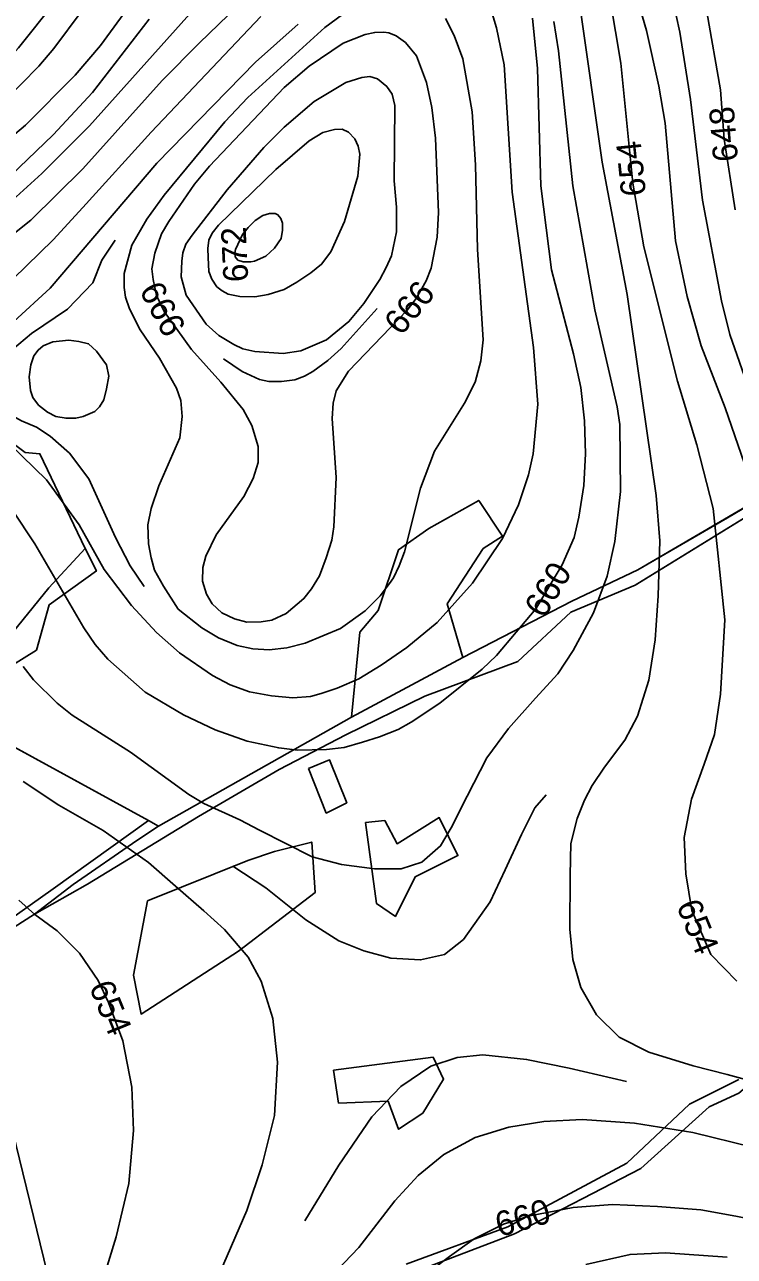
# Model space of a CAD drawing. Extents: x -709418 to -703832, y -1161719 to -1157826.
# Drawn here: x -706610.7 to -706381.5, y -1160213.8 to -1159816.4 of the extents above; entities that cross this region are included whole.
import ezdxf

# ---------------------------------------------------------------- set-up
doc = ezdxf.new("R2010")
doc.units = 0
for name, color, linetype in [('102_obvod PÚ', 7, 'Continuous'), ('120_vrstevnice hlavní', 7, 'Continuous'), ('121_vrstevnice hlavní_popis', 7, 'Continuous'), ('122_vrstevnice základní', 7, 'Continuous'), ('124_vrstevnice doplňková', 7, 'Continuous'), ('206_TTP_KN', 7, 'Continuous'), ('210_ostatní plocha_KN', 7, 'Continuous'), ('723_radioreléová trasa_UAP', 7, 'Continuous')]:
    doc.layers.add(name, color=color, linetype=linetype)

msp = doc.modelspace()

# ---------------------------------------------------------------- linework, layer by layer
at = {"layer": '102_obvod PÚ'}
msp.add_lwpolyline([(-706616.23, -1159950.1), (-706610.48, -1159954.44), (-706605.74, -1159954.88), (-706591.09, -1159985.46), (-706587.48, -1159992.65), (-706602.75, -1160003.57), (-706606.83, -1160018.21), (-706637.07, -1160036.96), (-706570.65, -1160073.19), (-706567.44, -1160075.03), (-706505.19, -1160039.8), (-706502.49, -1160012.38), (-706496.53, -1160005.46), (-706489.95, -1159985.82), (-706480.17, -1159978.97), (-706464.05, -1159969.91), (-706456.41, -1159981.47), (-706462.62, -1159985.46), (-706474.25, -1160003.3), (-706469.22, -1160020.54), (-706434.04, -1160002.41), (-706412.72, -1159992.26), (-706367.66, -1159966)], dxfattribs=at)
at = {"layer": '120_vrstevnice hlavní'}
for points in [[(-706673.46, -1159878.09), (-706666.47, -1159874.54), (-706655.69, -1159868.8), (-706641.09, -1159859.89), (-706629.65, -1159851.95), (-706617.54, -1159841.4), (-706606.14, -1159829.86), (-706601.3, -1159824.16), (-706573.8, -1159787.26)], [(-706402.66, -1159802.65), (-706399.1, -1159818.89), (-706395.68, -1159840.55), (-706391.83, -1159873.04), (-706385.7, -1159905.53), (-706383, -1159916.36), (-706369.74, -1159954.26)], [(-706534.47, -1159813.76), (-706569.81, -1159851.09), (-706591.89, -1159875.46), (-706601.44, -1159885.86), (-706614.41, -1159898.4), (-706622.96, -1159905.38), (-706626.44, -1159908.11), (-706632.65, -1159911.08), (-706642.91, -1159914.93), (-706648.04, -1159917.92), (-706651.12, -1159920.02), (-706654.48, -1159924.28), (-706655.73, -1159928.18), (-706655.3, -1159932.6), (-706653.58, -1159936.07), (-706651.03, -1159939.16)], [(-706614.55, -1159973.07), (-706607.42, -1159983.9), (-706591.61, -1160010.97), (-706587.9, -1160016.39), (-706583.77, -1160021.09), (-706571.8, -1160031.78), (-706559.4, -1160039.04), (-706549.14, -1160043.89), (-706538.88, -1160047.59), (-706528.62, -1160049.73), (-706522.56, -1160050.43), (-706513.23, -1160050.3), (-706507.54, -1160049.59), (-706501.61, -1160047.92), (-706496.14, -1160046.17), (-706490.1, -1160043.78), (-706485.88, -1160041.47), (-706476.61, -1160035.34), (-706462.94, -1160024.37), (-706458.38, -1160019.95), (-706445.69, -1160004.84), (-706437.14, -1159990.74), (-706433.29, -1159981.84), (-706431.73, -1159975.35), (-706430.16, -1159965.09), (-706429.59, -1159954.83), (-706429.88, -1159944.29), (-706431.16, -1159933.46), (-706433.44, -1159922.63), (-706440.56, -1159895.55), (-706443.98, -1159868.48), (-706445.12, -1159830.57), (-706446.69, -1159814.33)], [(-706518.79, -1159853.94), (-706529.62, -1159863.21), (-706548.14, -1159881.17), (-706550.08, -1159883.65), (-706551.24, -1159885.91), (-706551.5, -1159888.66), (-706551.42, -1159891.56), (-706551.2, -1159896.07), (-706550.28, -1159898.54), (-706548.61, -1159900.96), (-706546.86, -1159902.25), (-706545.01, -1159903.39), (-706541.16, -1159904.1), (-706536.33, -1159904.22), (-706532.05, -1159903.53), (-706526.92, -1159901.82), (-706522.78, -1159899.54), (-706518.27, -1159896.44), (-706514.8, -1159893.7), (-706511.81, -1159889.71), (-706507.39, -1159879.88), (-706503.12, -1159865.34), (-706502.41, -1159858.22), (-706502.98, -1159855.65), (-706504.05, -1159853.31), (-706506.11, -1159851.09), (-706508.18, -1159850.17), (-706510.64, -1159850.3), (-706514.38, -1159851.24), (-706518.79, -1159853.94)], [(-706406.41, -1160197.67), (-706420.89, -1160197.05), (-706433.54, -1160198.03), (-706447.53, -1160200.69), (-706456.05, -1160203.43), (-706465.53, -1160208.15), (-706473.52, -1160213.84), (-706491, -1160227.07), (-706512.32, -1160245.59)], [(-706331.07, -1160213.8), (-706351.38, -1160207.47), (-706368.68, -1160203.29), (-706381.04, -1160200.81), (-706392.42, -1160198.81), (-706406.41, -1160197.67)]]:
    msp.add_lwpolyline(points, dxfattribs=at)
at = {"layer": '122_vrstevnice základní'}
for points in [[(-706588.33, -1159793.38), (-706612.7, -1159823.88), (-706627.23, -1159839.98), (-706631.22, -1159843.54), (-706642.62, -1159851.95), (-706660.58, -1159863.21), (-706672.35, -1159869.23)], [(-706374.16, -1159969.93), (-706384.56, -1159940.01), (-706392.26, -1159920.06), (-706396.82, -1159904.1), (-706400.52, -1159886.15), (-706403.94, -1159848.24), (-706405.94, -1159836.28), (-706409.93, -1159818.32), (-706415.77, -1159798.37)], [(-706535.75, -1159804.36), (-706554.27, -1159822.31), (-706566.24, -1159834.42), (-706591.89, -1159862.92), (-706608.71, -1159879.45), (-706628.94, -1159895.55)], [(-706571.23, -1159802.65), (-706586.19, -1159823.17)], [(-706421.61, -1159808.35), (-706418.19, -1159828.86), (-706414.34, -1159867.62), (-706410.78, -1159888.14), (-706399.95, -1159931.46), (-706393.68, -1159951.98), (-706388.41, -1159972.5), (-706384.65, -1160008.46), (-706386, -1160032.36), (-706387.98, -1160045.4), (-706391.32, -1160055), (-706395.4, -1160066.27), (-706397.72, -1160078.66), (-706397.24, -1160090.35), (-706395.29, -1160102.18), (-706389.09, -1160116.42), (-706380.74, -1160125.04)], [(-706555.56, -1159810.91), (-706589.75, -1159849.1), (-706605.14, -1159864.49), (-706619.39, -1159877.31), (-706629.23, -1159885.01), (-706657.44, -1159904.1), (-706660.43, -1159906.73), (-706669.81, -1159913.46), (-706678.59, -1159919.21)], [(-706508.11, -1159813.19), (-706513.81, -1159817.32), (-706538.6, -1159839.98), (-706546.01, -1159847.82), (-706565.67, -1159871.47), (-706571.23, -1159879.17), (-706576.08, -1159887.57), (-706578.5, -1159896.69), (-706578.5, -1159901.25), (-706578.09, -1159904.35), (-706576.79, -1159908.09), (-706573.37, -1159914.93), (-706567.1, -1159924.05), (-706561.68, -1159933.74), (-706560.25, -1159937.7), (-706559.83, -1159942.86), (-706560.54, -1159949.7), (-706567.36, -1159965.17), (-706569.81, -1159972.5), (-706570.85, -1159977.83), (-706570.66, -1159983.9), (-706569.81, -1159988.46), (-706568.78, -1159992.37), (-706565.82, -1159997.58), (-706561.11, -1160004.99), (-706553.42, -1160010.97), (-706548.09, -1160014.19), (-706542.02, -1160016.67), (-706536.97, -1160017.82), (-706531.76, -1160018.1), (-706525.98, -1160017.45), (-706520.08, -1160015.96), (-706508.68, -1160011.26), (-706500.7, -1160005.56), (-706495.86, -1160000.65), (-706492.86, -1159996.72), (-706491.6, -1159994.88), (-706489.79, -1159990.99), (-706488.01, -1159986.46), (-706482.88, -1159965.94), (-706478.32, -1159953.98), (-706468.63, -1159938.59), (-706465.21, -1159931.75), (-706463.36, -1159924.91), (-706462.65, -1159918.07), (-706464.5, -1159889), (-706465.07, -1159861.64), (-706466.21, -1159844.54)], [(-706453.24, -1159870.47), (-706455.81, -1159829.44), (-706458.37, -1159817.48), (-706460.51, -1159810.34)], [(-706368.04, -1160159.39), (-706383.83, -1160155.14), (-706394.89, -1160152.31), (-706409.11, -1160147.87), (-706418.72, -1160143.05), (-706426.05, -1160135.9), (-706431.1, -1160127.07), (-706433.68, -1160118.05), (-706434.67, -1160108.23), (-706434.56, -1160090.77), (-706434.35, -1160080.56), (-706432.31, -1160072.47), (-706429.89, -1160066.56), (-706427.48, -1160061.92), (-706423.44, -1160055.94), (-706416.96, -1160047.3), (-706412.77, -1160039.51), (-706409.13, -1160027.94), (-706407.15, -1160014.91), (-706406.17, -1160000.74), (-706405.59, -1159982.95), (-706406.76, -1159968.31), (-706416.2, -1159903.53), (-706424.18, -1159860.78), (-706431.59, -1159809.49)], [(-706381.29, -1159876.17), (-706384.85, -1159853.37), (-706385.99, -1159837.42), (-706390.41, -1159812.34)], [(-706677.11, -1159907.35), (-706667.85, -1159901.71), (-706642.48, -1159887), (-706633.93, -1159881.02), (-706617.97, -1159867.77), (-706601.44, -1159851.95), (-706588.76, -1159838.27), (-706570.52, -1159814.62)], [(-706522.35, -1159816.32), (-706536.18, -1159828.58), (-706567.95, -1159861.07), (-706602.44, -1159901.39), (-706614.12, -1159912.22)], [(-706466.21, -1159844.54), (-706469.2, -1159827.44), (-706471.97, -1159819.98), (-706474.76, -1159814.47)], [(-706426.6, -1159908.38), (-706433.72, -1159868.48), (-706438.28, -1159824.88), (-706439.84, -1159815.43)], [(-706546.98, -1160006.17), (-706550.16, -1160003.28), (-706551.99, -1160000.14), (-706553.26, -1159996.01), (-706553.13, -1159991.59), (-706552.14, -1159987.89), (-706548.86, -1159981.05), (-706539.88, -1159968.65), (-706536.89, -1159962.81), (-706535.32, -1159957.68), (-706535.32, -1159952.55), (-706537.32, -1159945.71), (-706540.17, -1159940.58), (-706547.29, -1159931.75), (-706556.84, -1159921.2), (-706565.67, -1159908.95), (-706568.1, -1159903.82), (-706569.23, -1159898.69), (-706569.56, -1159895.2), (-706568.67, -1159890.14), (-706566.5, -1159883.9), (-706564.1, -1159879.88), (-706555.84, -1159867.91), (-706551, -1159862.07), (-706526.92, -1159836.7), (-706518.79, -1159829.86), (-706507.82, -1159822.45), (-706500.7, -1159819.6), (-706497.62, -1159818.95), (-706494.71, -1159818.89), (-706493.1, -1159819.07), (-706490.77, -1159820.07), (-706487.73, -1159822.17), (-706484.17, -1159826.44), (-706480.89, -1159835.14), (-706479.18, -1159843.11), (-706478.04, -1159853.09), (-706477.04, -1159877.03), (-706477.47, -1159885.01), (-706479.46, -1159894.98), (-706481, -1159899.08), (-706484.31, -1159904.81), (-706487.16, -1159908.52), (-706506.11, -1159928.18), (-706510.1, -1159934.6), (-706511.1, -1159938.59), (-706511.38, -1159943.46), (-706510.1, -1159962.53), (-706510.81, -1159978.48), (-706511.51, -1159982.72), (-706513.38, -1159988.46), (-706515.52, -1159994.25), (-706518.08, -1159998.43), (-706520.5, -1160001.57), (-706526.2, -1160006.41), (-706530.91, -1160008.55), (-706534.33, -1160009.12), (-706538.91, -1160009.17), (-706542.87, -1160008.12), (-706546.98, -1160006.17)], [(-706586.19, -1159823.17), (-706594.31, -1159832.71), (-706610.42, -1159848.81), (-706626.23, -1159862.07), (-706650.74, -1159880.02), (-706661.65, -1159886.04), (-706675.34, -1159893.19)], [(-706559.97, -1159892.7), (-706560.12, -1159897.83), (-706558.48, -1159903.74), (-706552.04, -1159913.03), (-706547.96, -1159916.76), (-706543.16, -1159919.63), (-706540.21, -1159921.02), (-706536.32, -1159921.91), (-706527.2, -1159922.48), (-706521.5, -1159921.63), (-706513.23, -1159918.07), (-706505.97, -1159912.22), (-706501.12, -1159906.38), (-706495.99, -1159898.69), (-706493.93, -1159894.82), (-706492.29, -1159890.99), (-706490.58, -1159883.3), (-706490.58, -1159875.32), (-706491.43, -1159866.77), (-706491.15, -1159842.54), (-706492.02, -1159838.89), (-706493.71, -1159836.42), (-706496.72, -1159833.86), (-706499.27, -1159833.14), (-706501.84, -1159833.43), (-706506.97, -1159835.14), (-706517.22, -1159841.26), (-706526.92, -1159849.53), (-706533.47, -1159856.08), (-706545.3, -1159869.76), (-706556.55, -1159884.3), (-706558.61, -1159887.28), (-706559.65, -1159890.04), (-706559.97, -1159892.7)], [(-706623.53, -1159944), (-706603.58, -1159963.24), (-706593.03, -1159977.77), (-706585.05, -1159992.16), (-706576.22, -1160003.85), (-706568.1, -1160012.54), (-706560.63, -1160019.08), (-706550, -1160026.36), (-706544.27, -1160029.37), (-706538.03, -1160031.63), (-706530.95, -1160033), (-706524.07, -1160033.63), (-706518.41, -1160033.13), (-706514.95, -1160032.2), (-706509.82, -1160030.49), (-706502.78, -1160027.49), (-706495.57, -1160023.08), (-706487.3, -1160017.38), (-706477.47, -1160009.26), (-706466.07, -1159996.58), (-706456.38, -1159982.19), (-706451.27, -1159971.31), (-706447.97, -1159961.67), (-706446.55, -1159954.83), (-706444.98, -1159938.87), (-706446.41, -1159920.63), (-706453.24, -1159870.47)], [(-706529.77, -1159877.31), (-706531.59, -1159877.38), (-706533.79, -1159878.01), (-706536.25, -1159879.64), (-706538.46, -1159881.87), (-706540.39, -1159884.15), (-706542.59, -1159889), (-706542.84, -1159890.17), (-706542.71, -1159891.3), (-706541.81, -1159892.43), (-706540.17, -1159892.99), (-706537.62, -1159892.94), (-706536.51, -1159892.68), (-706532.76, -1159891.14), (-706530.04, -1159888.54), (-706527.91, -1159885.44), (-706527.46, -1159882.77), (-706527.48, -1159880.45), (-706527.97, -1159879.01), (-706528.91, -1159877.74), (-706529.77, -1159877.31)], [(-706611.11, -1160023.47), (-706607.85, -1160027.79), (-706600.16, -1160035.34), (-706595.31, -1160039.19), (-706576.5, -1160051.16), (-706557.69, -1160064.83), (-706552.85, -1160067.69), (-706541.17, -1160073), (-706534.9, -1160076.24), (-706517.8, -1160084.86), (-706508.39, -1160087.37), (-706497.68, -1160088.72), (-706489.12, -1160088.78), (-706482.4, -1160086.56), (-706476.38, -1160081.39), (-706472.99, -1160075.58), (-706467.85, -1160065.32), (-706461.42, -1160052.9), (-706454.49, -1160043.48), (-706445.72, -1160033.66), (-706438.58, -1160025.84), (-706433.57, -1160018.37), (-706427.07, -1160006.14), (-706422.6, -1159994.4), (-706420.11, -1159983.18), (-706418.33, -1159967.08), (-706418.48, -1159945.43), (-706419.33, -1159939.73), (-706426.6, -1159908.38)], [(-706601.58, -1159918.78), (-706604.71, -1159920.02), (-706606.34, -1159921.44), (-706607.69, -1159923.28), (-706608.67, -1159926.2), (-706609.24, -1159930.05), (-706608.83, -1159934.48), (-706608.08, -1159936.69), (-706606.17, -1159939.16), (-706603.29, -1159941.44), (-706600.58, -1159942.84), (-706597.31, -1159943.43), (-706594.17, -1159943.43), (-706591.78, -1159942.84), (-706588.03, -1159941.21), (-706586.48, -1159939.73), (-706585.06, -1159937.45), (-706584.2, -1159933.88), (-706583.52, -1159929.8), (-706584.2, -1159926.19), (-706587.47, -1159921.77), (-706590.04, -1159919.35), (-706593.21, -1159918.64), (-706596.45, -1159918.21), (-706601.58, -1159918.78)], [(-706611.13, -1160060.56), (-706599.59, -1160068.26), (-706585.34, -1160076.38), (-706570.65, -1160086.74), (-706561.99, -1160094.38), (-706552.84, -1160102.33), (-706546.18, -1160108.34), (-706538.5, -1160117.3), (-706534.29, -1160124.99), (-706530.54, -1160137.03), (-706529.05, -1160151.17), (-706529.99, -1160168.31), (-706534.03, -1160184.28), (-706538.95, -1160199), (-706547.75, -1160219.35)], [(-706612.53, -1160098.83), (-706607.42, -1160103.45), (-706600.13, -1160108.79), (-706592.96, -1160115.95), (-706586.92, -1160124.77), (-706583.61, -1160131.93), (-706579.01, -1160144.23), (-706576.02, -1160159.19), (-706575.52, -1160173.18), (-706577.07, -1160190.29), (-706581.15, -1160207.47), (-706588.11, -1160230.29)], [(-706375.67, -1160178.57), (-706394.98, -1160173.87), (-706413.78, -1160170.81), (-706430.72, -1160169.63), (-706443.05, -1160170.28), (-706454.38, -1160172.06), (-706465.2, -1160175.48), (-706475.34, -1160180.88), (-706483.65, -1160187.72), (-706491.11, -1160195.88), (-706502.82, -1160210.9), (-706514.66, -1160223.29), (-706532.55, -1160239.97), (-706558.13, -1160260.92)], [(-706383.85, -1160214.03), (-706403.8, -1160212.6), (-706415.2, -1160213.17), (-706429.45, -1160216.45)]]:
    msp.add_lwpolyline(points, dxfattribs=at)
at = {"layer": '124_vrstevnice doplňková'}
for points in [[(-706581.49, -1159885.91), (-706584.06, -1159889.85), (-706585.76, -1159892.43), (-706588.61, -1159899.68), (-706596.88, -1159908.23), (-706608.42, -1159916.07), (-706614.55, -1159921.2), (-706615.83, -1159922.78), (-706617.69, -1159926.82), (-706618.81, -1159930.17), (-706618.97, -1159934.4), (-706618.57, -1159936.59), (-706615.43, -1159941.43), (-706613.64, -1159943.21), (-706611.73, -1159944.24), (-706606.85, -1159946.28), (-706602.44, -1159949.13), (-706596.17, -1159954.69), (-706589.9, -1159962.95), (-706581.35, -1159981.9), (-706576.65, -1159991.02), (-706572.09, -1159997.72)], [(-706496.9, -1159908), (-706508.53, -1159920.92), (-706512.81, -1159924.78), (-706517.59, -1159928.29), (-706520.31, -1159929.8), (-706523.49, -1159931.03), (-706527.77, -1159931.6), (-706531.8, -1159931.55), (-706534.9, -1159930.89), (-706540.45, -1159928.33), (-706546.44, -1159924.19)], [(-706543.47, -1160087.92), (-706532.85, -1160094.87), (-706519.89, -1160105.24), (-706509.27, -1160112.03), (-706501.17, -1160115.22), (-706492.41, -1160117.58), (-706482.86, -1160118.12), (-706475.14, -1160116.38), (-706468.95, -1160111.53), (-706460.33, -1160099.36), (-706455.52, -1160089.1), (-706450.25, -1160077.65), (-706445.91, -1160069.04), (-706442.34, -1160064.88)], [(-706416.37, -1160157.39), (-706434.93, -1160153.01), (-706448.63, -1160150.22), (-706462.8, -1160148.75), (-706471.02, -1160149.67), (-706479.54, -1160152.41), (-706489.18, -1160158.95), (-706498.6, -1160168.78), (-706509.23, -1160184.32), (-706520.18, -1160202.3)]]:
    msp.add_lwpolyline(points, dxfattribs=at)
at = {"layer": '206_TTP_KN'}
for p, q in [((-706637.07, -1160036.96), (-706570.65, -1160073.19)), ((-706570.65, -1160073.19), (-706601.45, -1160095.16)), ((-706601.45, -1160095.16), (-706634.42, -1160118.57))]:
    msp.add_line(p, q, dxfattribs=at)
for points in [[(-706616.23, -1159950.1), (-706610.48, -1159954.44), (-706605.74, -1159954.88), (-706591.09, -1159985.46), (-706602.86, -1159998.09), (-706616.23, -1160014.56)], [(-706703.33, -1160174.28), (-706680.89, -1160159.84), (-706679.91, -1160155.84), (-706634.15, -1160121.67), (-706619.52, -1160111.04), (-706607.46, -1160103.33), (-706590.34, -1160093.7), (-706554.58, -1160071.93), (-706528.47, -1160056.73), (-706506.99, -1160045.53), (-706481.51, -1160033.11), (-706451.47, -1160021.91), (-706434.34, -1160006), (-706413.58, -1159997.29), (-706367.98, -1159969.18)], [(-706519.02, -1160056.34), (-706513.29, -1160070.78), (-706506.7, -1160067.45), (-706512.22, -1160053.65), (-706519.02, -1160056.34)], [(-706486.66, -1160219.57), (-706452.48, -1160206.55), (-706411.71, -1160185.39), (-706389.68, -1160165.52), (-706380.09, -1160161.1), (-706313.83, -1160105.24), (-706294.14, -1160074.36), (-706283.03, -1160066.44), (-706266.51, -1160061.57), (-706261.56, -1160062), (-706291.4, -1160090.16), (-706273.91, -1160105.38), (-706255.78, -1160124.19), (-706261.26, -1160133.92), (-706260.03, -1160144.15), (-706271.44, -1160160.34), (-706267, -1160167.64), (-706287.41, -1160183.29), (-706334.44, -1160209.65), (-706332.53, -1160213.9)], [(-706500.62, -1160073.82), (-706497.03, -1160099.99), (-706490.95, -1160104.1), (-706484.57, -1160091.29), (-706470.8, -1160084.49), (-706476.84, -1160072.2), (-706490.43, -1160080.69), (-706494.39, -1160073.12), (-706500.62, -1160073.82)], [(-706575.5, -1160123.01), (-706573.09, -1160135.61), (-706541.6, -1160115.37), (-706516.9, -1160096.4), (-706517.96, -1160080.12), (-706529.99, -1160083.17), (-706538.59, -1160086.1), (-706571, -1160099.13), (-706575.5, -1160123.01)], [(-706510.91, -1160153.76), (-706509.32, -1160164.34), (-706493.33, -1160163.71), (-706489.93, -1160172.77), (-706482.15, -1160167.53), (-706475.42, -1160156.56), (-706478.82, -1160149.55), (-706510.91, -1160153.76)], [(-706380.05, -1160156.71), (-706396.05, -1160164.64), (-706416.29, -1160183.68), (-706454.68, -1160204.24), (-706487.45, -1160216.27)]]:
    msp.add_lwpolyline(points, dxfattribs=at)
at = {"layer": '210_ostatní plocha_KN'}
for p, q in [((-706383.75, -1159975.49), (-706367.66, -1159966)), ((-706480.17, -1159978.97), (-706464.05, -1159969.91)), ((-706464.05, -1159969.91), (-706456.41, -1159981.47)), ((-706367.98, -1159969.18), (-706413.58, -1159997.29)), ((-706412.72, -1159992.26), (-706383.75, -1159975.49)), ((-706489.95, -1159985.82), (-706480.17, -1159978.97)), ((-706456.41, -1159981.47), (-706462.62, -1159985.46)), ((-706602.86, -1159998.09), (-706591.09, -1159985.46)), ((-706591.09, -1159985.46), (-706587.48, -1159992.65)), ((-706496.53, -1160005.46), (-706489.95, -1159985.82)), ((-706462.62, -1159985.46), (-706474.25, -1160003.3)), ((-706587.48, -1159992.65), (-706602.75, -1160003.57)), ((-706434.04, -1160002.41), (-706412.72, -1159992.26)), ((-706616.23, -1160014.56), (-706602.86, -1159998.09)), ((-706413.58, -1159997.29), (-706434.34, -1160006)), ((-706602.75, -1160003.57), (-706606.83, -1160018.21)), ((-706474.25, -1160003.3), (-706469.22, -1160020.54)), ((-706469.22, -1160020.54), (-706434.04, -1160002.41)), ((-706502.49, -1160012.38), (-706496.53, -1160005.46)), ((-706434.34, -1160006), (-706451.47, -1160021.91)), ((-706505.19, -1160039.8), (-706502.49, -1160012.38)), ((-706606.83, -1160018.21), (-706637.07, -1160036.96)), ((-706505.19, -1160039.8), (-706469.22, -1160020.54)), ((-706469.22, -1160020.54), (-706505.19, -1160039.8)), ((-706451.47, -1160021.91), (-706481.51, -1160033.11)), ((-706481.51, -1160033.11), (-706506.99, -1160045.53)), ((-706567.44, -1160075.03), (-706505.19, -1160039.8)), ((-706506.99, -1160045.53), (-706528.47, -1160056.73)), ((-706519.02, -1160056.34), (-706512.22, -1160053.65)), ((-706512.22, -1160053.65), (-706506.7, -1160067.45)), ((-706528.47, -1160056.73), (-706554.58, -1160071.93)), ((-706513.29, -1160070.78), (-706519.02, -1160056.34)), ((-706506.7, -1160067.45), (-706513.29, -1160070.78)), ((-706601.45, -1160095.16), (-706570.65, -1160073.19)), ((-706554.58, -1160071.93), (-706590.34, -1160093.7)), ((-706567.44, -1160075.03), (-706574.46, -1160079.57)), ((-706574.46, -1160079.57), (-706567.44, -1160075.03)), ((-706570.65, -1160073.19), (-706567.44, -1160075.03)), ((-706500.62, -1160073.82), (-706494.39, -1160073.12)), ((-706497.03, -1160099.99), (-706500.62, -1160073.82)), ((-706494.39, -1160073.12), (-706490.43, -1160080.69)), ((-706490.43, -1160080.69), (-706476.84, -1160072.2)), ((-706476.84, -1160072.2), (-706470.8, -1160084.49)), ((-706574.46, -1160079.57), (-706595.04, -1160093.81)), ((-706595.04, -1160093.81), (-706574.46, -1160079.57)), ((-706538.59, -1160086.1), (-706529.99, -1160083.17)), ((-706529.99, -1160083.17), (-706517.96, -1160080.12)), ((-706517.96, -1160080.12), (-706516.9, -1160096.4)), ((-706571, -1160099.13), (-706538.59, -1160086.1)), ((-706470.8, -1160084.49), (-706484.57, -1160091.29)), ((-706484.57, -1160091.29), (-706490.95, -1160104.1)), ((-706634.42, -1160118.57), (-706601.45, -1160095.16)), ((-706590.34, -1160093.7), (-706607.46, -1160103.33)), ((-706595.04, -1160093.81), (-706607.46, -1160103.33)), ((-706607.46, -1160103.33), (-706595.04, -1160093.81)), ((-706575.5, -1160123.01), (-706571, -1160099.13)), ((-706516.9, -1160096.4), (-706541.6, -1160115.37)), ((-706607.46, -1160103.33), (-706619.52, -1160111.04)), ((-706490.95, -1160104.1), (-706497.03, -1160099.99)), ((-706541.6, -1160115.37), (-706573.09, -1160135.61)), ((-706573.09, -1160135.61), (-706575.5, -1160123.01)), ((-706510.91, -1160153.76), (-706478.82, -1160149.55)), ((-706478.82, -1160149.55), (-706475.42, -1160156.56)), ((-706509.32, -1160164.34), (-706510.91, -1160153.76)), ((-706475.42, -1160156.56), (-706482.15, -1160167.53)), ((-706396.05, -1160164.64), (-706380.05, -1160156.71)), ((-706380.09, -1160161.1), (-706389.68, -1160165.52)), ((-706493.33, -1160163.71), (-706509.32, -1160164.34)), ((-706489.93, -1160172.77), (-706493.33, -1160163.71)), ((-706416.29, -1160183.68), (-706396.05, -1160164.64)), ((-706389.68, -1160165.52), (-706411.71, -1160185.39)), ((-706482.15, -1160167.53), (-706489.93, -1160172.77)), ((-706454.68, -1160204.24), (-706416.29, -1160183.68)), ((-706411.71, -1160185.39), (-706452.48, -1160206.55)), ((-706487.45, -1160216.27), (-706454.68, -1160204.24)), ((-706452.48, -1160206.55), (-706486.66, -1160219.57))]:
    msp.add_line(p, q, dxfattribs=at)
at = {"layer": '723_radioreléová trasa_UAP'}
msp.add_lwpolyline([(-707182.2, -1157850.62), (-706271.36, -1161577.76)], dxfattribs=at)

# ---------------------------------------------------------------- texts
at = {"layer": '121_vrstevnice hlavní_popis'}
for s, rotation, p in [('648', 94.6488, (-706380.34, -1159860.34)), ('654', 95.7307, (-706410.04, -1159871.4)), ('672', 92.802, (-706538.46, -1159899.29)), ('666', 298.1639, (-706573.83, -1159902.12)), ('666', 50.5811, (-706489.09, -1159917.1)), ('660', 58.7985, (-706442.96, -1160008.31)), ('654', 292.0607, (-706400.39, -1160100.57)), ('654', 292.1774, (-706589.98, -1160126.75)), ('660', 16.1431, (-706457.36, -1160207.61))]:
    msp.add_text(s, height=8, rotation=rotation, dxfattribs=at).set_placement(p)

doc.saveas('drawing.dxf')
